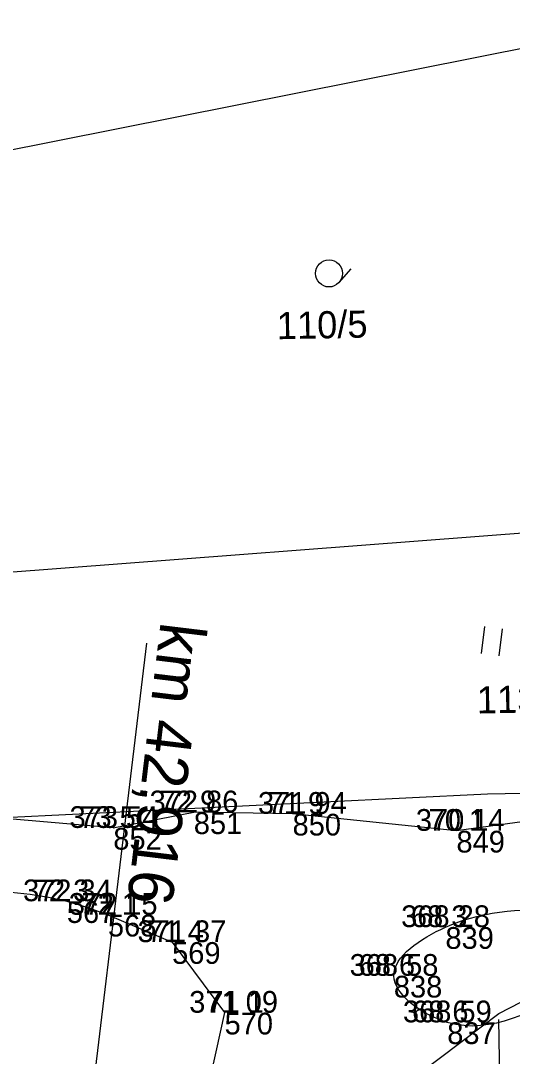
# Model space of a CAD drawing. Extents: x -514509 to -512782, y -1144610 to -1143439.
# Drawn here: x -512915.7 to -512888.6, y -1143618.1 to -1143560.9 of the extents above; entities that cross this region are included whole.
import ezdxf

# ---------------------------------------------------------------- set-up
doc = ezdxf.new("R2010")
doc.units = 0
for name, color, linetype in [('Vrstva 1', 7, 'Continuous'), ('Vrstva 10', 7, 'Continuous'), ('Vrstva 25', 7, 'Continuous'), ('Vrstva 57', 7, 'Continuous'), ('Vrstva 58', 7, 'Continuous'), ('Vrstva 59', 7, 'Continuous'), ('Vrstva 60', 7, 'Continuous'), ('Vrstva 8', 7, 'Continuous'), ('Vrstva 9', 7, 'Continuous')]:
    doc.layers.add(name, color=color, linetype=linetype)

msp = doc.modelspace()

# ---------------------------------------------------------------- linework, layer by layer
at = {"layer": 'Vrstva 1'}
msp.add_lwpolyline([(-512972.379, -1143617.143), (-512967.036, -1143618.634), (-512960.126, -1143619.22), (-512954.113, -1143622.312), (-512952.63, -1143622.847), (-512952.093, -1143623.118), (-512951.874, -1143623.107), (-512950.864, -1143623.446), (-512950.592, -1143623.396), (-512949.729, -1143623.292), (-512941.196, -1143625.611), (-512936.814, -1143626.687), (-512935.26, -1143626.933), (-512932.275, -1143626.182), (-512928.869, -1143624.643), (-512924.992, -1143622.212), (-512921.598, -1143621.57), (-512915.325, -1143621.122), (-512909.182, -1143620.585), (-512901.305, -1143620.193), (-512895.326, -1143619.787), (-512893.584, -1143618.95), (-512889.313, -1143615.725), (-512886.914, -1143614.49)], dxfattribs=at)
at = {"layer": 'Vrstva 10'}
msp.add_line((-512924.85, -1143605.29), (-512889.933, -1143603.586), dxfattribs=at)
msp.add_line((-512924.85, -1143605.29), (-512889.933, -1143603.586), dxfattribs=at)
for points in [[(-512889.933, -1143603.586), (-512860.413, -1143603.031), (-512824.623, -1143595.356), (-512815.203, -1143605.131), (-512797.647, -1143602.918)], [(-512889.933, -1143603.586), (-512860.413, -1143603.031), (-512824.623, -1143595.356), (-512815.203, -1143605.131), (-512797.647, -1143602.918)], [(-512873.132, -1143603.722), (-512882.905, -1143604.437), (-512891.652, -1143605.634), (-512900.711, -1143604.687), (-512906.171, -1143604.605)], [(-512910.622, -1143605.47), (-512906.171, -1143604.605)], [(-512910.622, -1143605.47), (-512918.545, -1143604.793)], [(-512910.92, -1143610.266), (-512907.368, -1143611.782)], [(-512907.368, -1143611.782), (-512904.474, -1143615.676)], [(-512904.474, -1143615.676), (-512905.461, -1143620.179)], [(-512889.017, -1143633.657), (-512889.307, -1143616.046)]]:
    msp.add_lwpolyline(points, dxfattribs=at)
for points in [[(-512910.406, -1143619.947), (-512914.749, -1143620.601), (-512921.354, -1143622.092), (-512926.761, -1143623.181), (-512932.711, -1143621.901), (-512938.935, -1143620.328), (-512941.282, -1143617.514), (-512940.625, -1143614.806), (-512937.519, -1143611.605), (-512931.936, -1143609.417), (-512924.557, -1143608.75), (-512918.701, -1143608.89), (-512913.186, -1143609.523), (-512910.92, -1143610.266)], [(-512873.087, -1143612.486), (-512879.422, -1143613.525), (-512885.209, -1143614.62), (-512892.156, -1143616.212), (-512895.108, -1143613.636), (-512892.256, -1143610.953), (-512885.599, -1143609.95), (-512879.165, -1143609.52), (-512872.792, -1143609.067)]]:
    msp.add_spline(points, degree=3, dxfattribs=at)
at = {"layer": 'Vrstva 25'}
msp.add_lwpolyline([(-512913.133, -1143631.533), (-512908.765, -1143595.255)], dxfattribs=at)
at = {"layer": 'Vrstva 60'}
for p, q in [((-512906.17, -1143604.61), (-512906.17, -1143604.61)), ((-512900.71, -1143604.69), (-512900.71, -1143604.69)), ((-512910.62, -1143605.47), (-512910.62, -1143605.47)), ((-512891.65, -1143605.63), (-512891.65, -1143605.63)), ((-512913.19, -1143609.52), (-512913.19, -1143609.52)), ((-512910.92, -1143610.27), (-512910.92, -1143610.27)), ((-512892.26, -1143610.95), (-512892.26, -1143610.95)), ((-512907.37, -1143611.78), (-512907.37, -1143611.78)), ((-512895.11, -1143613.64), (-512895.11, -1143613.64)), ((-512904.47, -1143615.68), (-512904.47, -1143615.68)), ((-512892.16, -1143616.21), (-512892.16, -1143616.21))]:
    msp.add_line(p, q, dxfattribs=at)
at = {"layer": 'Vrstva 8'}
for p, q in [((-512919.187, -1143568.584), (-512880.401, -1143560.876)), ((-512874.034, -1143588.125), (-512916.651, -1143591.377))]:
    msp.add_line(p, q, dxfattribs=at)
at = {"layer": 'Vrstva 9'}
for p, q in [((-512898.137, -1143575.334), (-512897.47, -1143574.59)), ((-512890.101, -1143594.352), (-512890.279, -1143595.842)), ((-512889.286, -1143595.961), (-512889.107, -1143594.471))]:
    msp.add_line(p, q, dxfattribs=at)
msp.add_circle((-512898.696, -1143574.834), 0.75, dxfattribs=at)

# ---------------------------------------------------------------- texts
at = {"layer": 'Vrstva 25'}
msp.add_text('km 42,916', height=2.5, rotation=263.1341, dxfattribs=at).set_placement((-512907.996, -1143594.039))
at = {"layer": 'Vrstva 57'}
for s, p in [('72 9 ', (-512908.058, -1143604.61)), ('71 9 ', (-512902.088, -1143604.69)), ('73 5 ', (-512912.503, -1143605.47)), ('70 1 ', (-512893.186, -1143605.63)), ('72 3 ', (-512915.073, -1143609.52)), ('72 1 ', (-512912.378, -1143610.27)), ('68 3 ', (-512894.168, -1143610.95)), ('71 4 ', (-512908.743, -1143611.78)), ('68 6 ', (-512897.058, -1143613.64)), ('71 1 ', (-512905.418, -1143615.68)), ('68 6 ', (-512894.108, -1143616.21))]:
    msp.add_text(s, height=1.2, dxfattribs=at).set_placement(p)
at = {"layer": 'Vrstva 58'}
for s, p in [('372 86', (-512908.616, -1143604.61)), ('371 94', (-512902.624, -1143604.69)), ('373 54', (-512913.041, -1143605.47)), ('370 14', (-512893.894, -1143605.63)), ('372 34', (-512915.611, -1143609.52)), ('372 15', (-512913.086, -1143610.27)), ('368 28', (-512894.706, -1143610.95)), ('371 37', (-512909.281, -1143611.78)), ('368 58', (-512897.556, -1143613.64)), ('371 09', (-512906.424, -1143615.68)), ('368 59', (-512894.609, -1143616.21))]:
    msp.add_text(s, height=1.2, dxfattribs=at).set_placement(p)
at = {"layer": 'Vrstva 59'}
for s, p in [('851', (-512906.17, -1143605.81)), ('850', (-512900.71, -1143605.89)), ('852', (-512910.62, -1143606.67)), ('849', (-512891.65, -1143606.83)), ('567', (-512913.19, -1143610.72)), ('568', (-512910.92, -1143611.47)), ('839', (-512892.26, -1143612.15)), ('569', (-512907.37, -1143612.98)), ('838', (-512895.11, -1143614.84)), ('570', (-512904.47, -1143616.88)), ('837', (-512892.16, -1143617.41))]:
    msp.add_text(s, height=1.2, dxfattribs=at).set_placement(p)
at = {"layer": 'Vrstva 9'}
for s, rotation, p in [('110/5', 1.0844, (-512901.571, -1143578.475)), ('113', 1.1195, (-512890.509, -1143599.153))]:
    msp.add_text(s, height=1.5, rotation=rotation, dxfattribs=at).set_placement(p)

doc.saveas('drawing.dxf')
